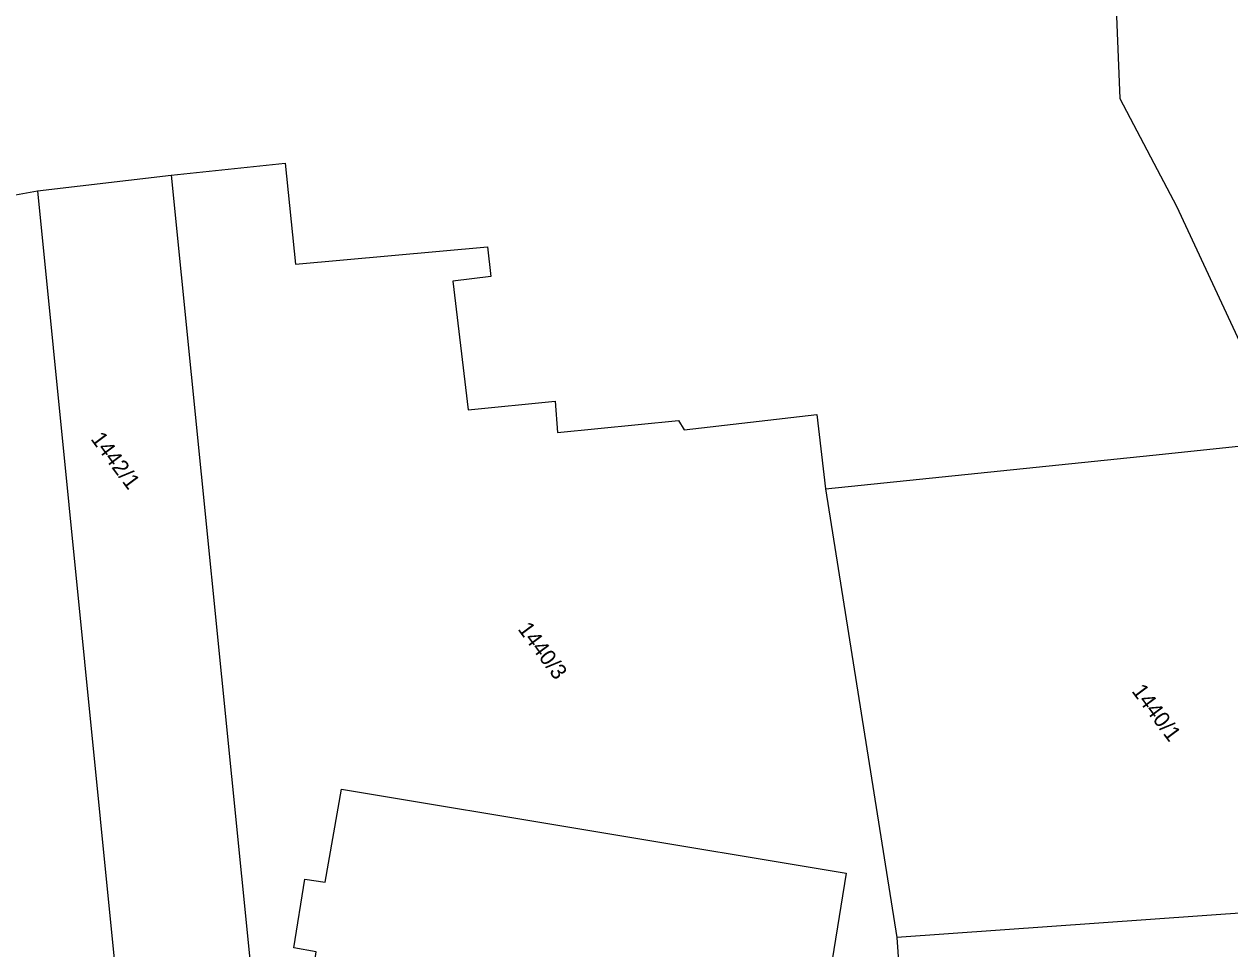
# Model space of a CAD drawing. Extents: x -601580 to 4, y -1204314 to 4.
# Drawn here: x -601495.4 to -601438, y -1203365.3 to -1203321.3 of the extents above; entities that cross this region are included whole.
import ezdxf

# ---------------------------------------------------------------- set-up
doc = ezdxf.new("R2010")
doc.units = 0
for name, color, linetype in [('00-EON NN', 7, 'Continuous'), ('00-KN-HRANICE PARCEL', 7, 'Continuous'), ('00-KN-PARC. CISLA', 7, 'Continuous')]:
    doc.layers.add(name, color=color, linetype=linetype)

msp = doc.modelspace()

# ---------------------------------------------------------------- linework, layer by layer
at = {"layer": '00-EON NN'}
for points in [[(-601444.157, -1203304.302), (-601443.981, -1203306.892), (-601443.254, -1203324.892), (-601441.473, -1203328.271)], [(-601441.474, -1203328.271), (-601440.561, -1203330.005), (-601436.585, -1203338.534), (-601434.64, -1203344.864), (-601433.776, -1203347.882), (-601431.589, -1203354.066), (-601430.666, -1203357.645), (-601430.185, -1203359.956), (-601428.882, -1203362.274), (-601428.092, -1203363.198)]]:
    msp.add_lwpolyline(points, dxfattribs=at)
at = {"layer": '00-KN-HRANICE PARCEL'}
for p, q in [((-601488.402, -1203328.539), (-601482.971, -1203327.97)), ((-601494.76, -1203329.285), (-601488.402, -1203328.539)), ((-601488.402, -1203328.539), (-601484.309, -1203369.388)), ((-601494.76, -1203329.285), (-601490.849, -1203368.563)), ((-601457.256, -1203343.454), (-601453.868, -1203364.813)), ((-601453.868, -1203364.813), (-601453.213, -1203374.352))]:
    msp.add_line(p, q, dxfattribs=at)
for points in [[(-601482.971, -1203327.97), (-601482.487, -1203332.766), (-601473.351, -1203331.938)], [(-601457.256, -1203343.454), (-601441.68, -1203341.855), (-601434.89, -1203341.137), (-601436.075, -1203329.675), (-601430.7, -1203329.097), (-601427.583, -1203328.801)], [(-601427.583, -1203328.801), (-601427.547, -1203328.799), (-601426.493, -1203339.748), (-601429.372, -1203340.03), (-601428.493, -1203349.453), (-601427.641, -1203358.771), (-601427.268, -1203362.915), (-601453.868, -1203364.813)], [(-601523.31, -1203361.524), (-601523.466, -1203345.861), (-601521.716, -1203345.819), (-601521.876, -1203330.134), (-601508.421, -1203329.973), (-601508.417, -1203331.153), (-601502.745, -1203331.128), (-601502.721, -1203329.952), (-601495.974, -1203329.813), (-601495.979, -1203329.505), (-601494.76, -1203329.285)], [(-601473.351, -1203331.938), (-601473.19, -1203333.362), (-601474.995, -1203333.581), (-601474.263, -1203339.701), (-601470.135, -1203339.29), (-601470.019, -1203340.772), (-601464.266, -1203340.201), (-601463.982, -1203340.65), (-601457.67, -1203339.925), (-601457.256, -1203343.454)], [(-601481.509, -1203365.491), (-601482.569, -1203365.306), (-601482.042, -1203362.039), (-601481.075, -1203362.168), (-601480.301, -1203357.757), (-601456.272, -1203361.741), (-601458.035, -1203372.638), (-601481.942, -1203368.515), (-601481.509, -1203365.491)]]:
    msp.add_lwpolyline(points, dxfattribs=at)

# ---------------------------------------------------------------- texts
at = {"layer": '00-KN-PARC. CISLA'}
for s, p in [('1442/1', (-601492.26, -1203341.092)), ('1440/3', (-601471.934, -1203350.138)), ('1440/1', (-601442.719, -1203353.088))]:
    msp.add_text(s, height=0.75, rotation=306.58532, dxfattribs=at).set_placement(p)

doc.saveas('drawing.dxf')
